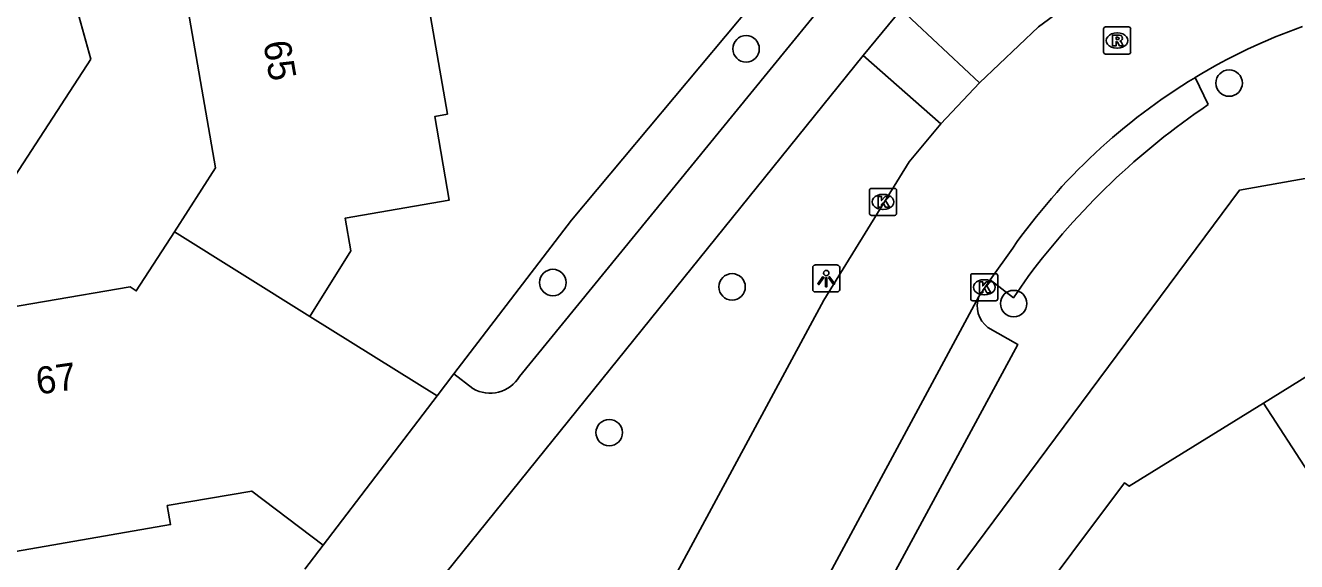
# Model space of a CAD drawing. Extents: x 157793 to 159380, y 380882 to 382313.
# Drawn here: x 158837.36 to 158884.27, y 381528.85 to 381548.66 of the extents above; entities that cross this region are included whole.
import ezdxf

# ---------------------------------------------------------------- set-up
doc = ezdxf.new("R2010")
doc.units = 0
for name, color, linetype in [('IMGEO_Boom', 7, 'Continuous'), ('IMGEO_Groenvoorziening', 7, 'Continuous'), ('IMGEO_Kolk', 7, 'Continuous'), ('IMGEO_Lichtpunt', 7, 'Continuous'), ('IMGEO_Pand', 7, 'Continuous'), ('IMGEO_Pand_nummerreeks', 7, 'Continuous'), ('IMGEO_Rijbaan_lokaal_open', 7, 'Continuous'), ('IMGEO_Rioolput', 7, 'Continuous'), ('IMGEO_Voetpad_halfverhard', 7, 'Continuous'), ('IMGEO_Voetpad_open', 7, 'Continuous')]:
    doc.layers.add(name, color=color, linetype=linetype)

msp = doc.modelspace()

# ---------------------------------------------------------------- linework, layer by layer
at = {"layer": 'IMGEO_Boom'}
for centre in [(158863.954, 381547.792), (158881.783, 381546.529), (158856.823, 381539.159), (158863.437, 381538.999), (158873.831, 381538.381), (158858.904, 381533.615)]:
    msp.add_circle(centre, 0.489, dxfattribs=at)
at = {"layer": 'IMGEO_Groenvoorziening'}
msp.add_lwpolyline([(158853.168, 381535.783), (158857.507, 381541.47), (158864.141, 381549.389), (158862.95, 381556.124)], dxfattribs=at)
at = {"layer": 'IMGEO_Kolk'}
for p, q in [((158868.509, 381541.712), (158868.509, 381542.564)), ((158868.584, 381542.638), (158869.436, 381542.638)), ((158868.997, 381542.418), (158869.022, 381542.418)), ((158869.51, 381542.564), (158869.51, 381541.712)), ((158869.436, 381541.638), (158868.584, 381541.638)), ((158869.02, 381541.858), (158868.995, 381541.858)), ((158872.244, 381538.559), (158872.244, 381539.411)), ((158872.319, 381539.485), (158873.171, 381539.485)), ((158872.732, 381539.265), (158872.757, 381539.265)), ((158873.245, 381539.411), (158873.245, 381538.559)), ((158872.755, 381538.705), (158872.73, 381538.705)), ((158873.171, 381538.485), (158872.319, 381538.485))]:
    msp.add_line(p, q, dxfattribs=at)
for points in [[(158868.509, 381541.712), (158868.509, 381542.564)], [(158868.584, 381542.638), (158869.436, 381542.638)], [(158868.83, 381542.338), (158868.953, 381542.338), (158868.953, 381542.187), (158869.083, 381542.338), (158869.247, 381542.338), (158869.101, 381542.187), (158869.254, 381541.938), (158869.102, 381541.938), (158869.017, 381542.102), (158868.953, 381542.035), (158868.953, 381541.938), (158868.83, 381541.938), (158868.83, 381542.338)], [(158869.51, 381542.564), (158869.51, 381541.712)], [(158869.436, 381541.638), (158868.584, 381541.638)], [(158872.244, 381538.559), (158872.244, 381539.411)], [(158872.319, 381539.485), (158873.171, 381539.485)], [(158872.565, 381539.185), (158872.688, 381539.185), (158872.688, 381539.034), (158872.818, 381539.185), (158872.982, 381539.185), (158872.836, 381539.034), (158872.989, 381538.785), (158872.837, 381538.785), (158872.752, 381538.949), (158872.688, 381538.882), (158872.688, 381538.785), (158872.565, 381538.785), (158872.565, 381539.185)], [(158873.245, 381539.411), (158873.245, 381538.559)], [(158873.171, 381538.485), (158872.319, 381538.485)]]:
    msp.add_lwpolyline(points, dxfattribs=at)
for centre, start, end in [((158868.586, 381542.562), 91.552, 178.448), ((158868.586, 381542.562), 91.552, 178.448), ((158869.434, 381542.562), 1.552, 88.448), ((158869.434, 381542.562), 1.552, 88.448), ((158868.586, 381541.714), 181.552, 268.448), ((158868.586, 381541.714), 181.552, 268.448), ((158869.434, 381541.714), 271.552, 358.448), ((158869.434, 381541.714), 271.552, 358.448), ((158872.321, 381539.409), 91.552, 178.448), ((158872.321, 381539.409), 91.552, 178.448), ((158873.169, 381539.409), 1.552, 88.448), ((158873.169, 381539.409), 1.552, 88.448), ((158872.321, 381538.561), 181.552, 268.448), ((158872.321, 381538.561), 181.552, 268.448), ((158873.169, 381538.561), 271.552, 358.448), ((158873.169, 381538.561), 271.552, 358.448)]:
    msp.add_arc(centre, 0.0765, start, end, dxfattribs=at)
for centre, major_axis, ratio, start_param, end_param in [((158868.996, 381542.138), (-0.387, 0.002), 0.722429, 4.712389, 7.853982), ((158869.021, 381542.138), (-0.39, 0.002), 0.717154, 1.570796, 4.712389), ((158872.731, 381538.985), (-0.387, 0.002), 0.722429, 4.712389, 7.853982), ((158872.756, 381538.985), (-0.39, 0.002), 0.717154, 1.570796, 4.712389)]:
    msp.add_ellipse(centre, major_axis=major_axis, ratio=ratio, start_param=start_param, end_param=end_param, dxfattribs=at)
at = {"layer": 'IMGEO_Lichtpunt'}
for p, q in [((158866.415, 381539.713), (158866.415, 381538.906)), ((158866.415, 381539.713), (158866.415, 381538.906)), ((158867.317, 381539.808), (158866.509, 381539.808)), ((158867.317, 381539.808), (158866.509, 381539.808)), ((158867.411, 381538.906), (158867.411, 381539.713)), ((158867.411, 381538.906), (158867.411, 381539.713)), ((158866.509, 381538.812), (158867.317, 381538.812)), ((158866.509, 381538.812), (158867.317, 381538.812))]:
    msp.add_line(p, q, dxfattribs=at)
for points in [[(158866.789, 381539.377), (158866.828, 381539.349), (158866.64, 381539.087), (158866.602, 381539.114), (158866.789, 381539.377)], [(158866.891, 381539.329), (158866.938, 381539.329), (158866.938, 381539.007), (158866.891, 381539.007), (158866.891, 381539.329)], [(158867.001, 381539.349), (158867.039, 381539.376), (158867.226, 381539.114), (158867.187, 381539.086), (158867.001, 381539.349)]]:
    msp.add_lwpolyline(points, dxfattribs=at)
msp.add_circle((158866.914, 381539.511), 0.0994, dxfattribs=at)
for centre, start, end in [((158866.509, 381539.713), 90, 180), ((158866.509, 381539.713), 90, 180), ((158867.317, 381539.713), 0, 90), ((158867.317, 381539.713), 0, 90), ((158866.509, 381538.906), 180, 270), ((158866.509, 381538.906), 180, 270), ((158867.317, 381538.906), 270, 0), ((158867.317, 381538.906), 270, 360)]:
    msp.add_arc(centre, 0.0946, start, end, dxfattribs=at)
at = {"layer": 'IMGEO_Pand'}
for points in [[(158847.859, 381537.908), (158849.371, 381540.327), (158849.161, 381541.542), (158853.001, 381542.206), (158852.467, 381545.299), (158852.934, 381545.38), (158851.832, 381551.755)], [(158842.854, 381541.039), (158844.373, 381543.403), (158843.207, 381550.148)], [(158834.891, 381537.912), (158841.227, 381539.007), (158841.448, 381538.851), (158842.854, 381541.039)], [(158847.859, 381537.908), (158842.854, 381541.039)], [(158894.428, 381539.262), (158888.102, 381538.144), (158888.206, 381537.9), (158883.05, 381534.703)], [(158852.55, 381534.973), (158847.859, 381537.908)], [(158852.55, 381534.973), (158848.34, 381529.456)], [(158883.05, 381534.703), (158878.099, 381531.633), (158877.926, 381531.763), (158874.029, 381526.571)], [(158886.37, 381529.576), (158883.05, 381534.703)], [(158848.34, 381529.456), (158845.712, 381531.459), (158842.592, 381530.919), (158842.713, 381530.217), (158836.41, 381529.127)]]:
    msp.add_lwpolyline(points, dxfattribs=at)
at = {"layer": 'IMGEO_Rijbaan_lokaal_open'}
for points in [[(158887.251, 381554.651), (158883.052, 381553.328), (158881.174, 381552.647), (158879.35, 381551.852), (158877.663, 381550.759), (158874.753, 381548.609), (158872.575, 381546.542)], [(158872.575, 381546.542), (158871.143, 381545.022)], [(158871.143, 381545.022), (158869.968, 381543.62), (158866.826, 381538.508), (158856.166, 381518.728), (158854.742, 381516.358)], [(158872.963, 381539.264), (158873.796, 381540.435)], [(158872.547, 381538.646), (158872.963, 381539.264)], [(158865.753, 381526.026), (158872.547, 381538.646)]]:
    msp.add_lwpolyline(points, dxfattribs=at)
for centre, radius, start, end in [((158891.275, 381529.231), 20.536, 109.3042, 121.529), ((158892.066, 381527.645), 22.302, 121.13, 145.0049)]:
    msp.add_arc(centre, radius, start, end, dxfattribs=at)
at = {"layer": 'IMGEO_Rioolput'}
for p, q in [((158877.148, 381547.674), (158877.148, 381548.526)), ((158877.223, 381548.6), (158878.075, 381548.6)), ((158878.149, 381548.526), (158878.149, 381547.674)), ((158877.636, 381548.38), (158877.661, 381548.38)), ((158878.075, 381547.6), (158877.223, 381547.6)), ((158877.659, 381547.82), (158877.634, 381547.82))]:
    msp.add_line(p, q, dxfattribs=at)
for points in [[(158877.148, 381547.674), (158877.148, 381548.526)], [(158877.223, 381548.6), (158878.075, 381548.6)], [(158878.149, 381548.526), (158878.149, 381547.674)], [(158877.737, 381548.298), (158877.485, 381548.3), (158877.485, 381547.9)], [(158877.485, 381547.9), (158877.609, 381547.9), (158877.609, 381548.062), (158877.62, 381548.062)], [(158877.663, 381548.219), (158877.609, 381548.219), (158877.609, 381548.138)], [(158877.609, 381548.138), (158877.661, 381548.138)], [(158877.667, 381548.033), (158877.738, 381547.9), (158877.878, 381547.9), (158877.813, 381548.026)], [(158878.075, 381547.6), (158877.223, 381547.6)]]:
    msp.add_lwpolyline(points, dxfattribs=at)
for centre, radius, start, end in [((158877.225, 381548.524), 0.0765, 91.552, 178.448), ((158877.225, 381548.524), 0.0765, 91.552, 178.448), ((158878.073, 381548.524), 0.0765, 1.552, 88.448), ((158878.073, 381548.524), 0.0765, 1.552, 88.448), ((158877.619, 381548.009), 0.0533, 26.0293, 88.6989), ((158877.645, 381548.327), 0.19, 274.7715, 282.9687), ((158877.669, 381548.123), 0.0964, 77.0061, 93.1865), ((158877.683, 381548.18), 0.0378, 276.6634, 79.6772), ((158877.736, 381548.188), 0.109, 350.3612, 89.416), ((158877.734, 381548.188), 0.112, 277.5842, 350.9817), ((158877.718, 381547.973), 0.108, 29.5134, 73.7905), ((158877.225, 381547.676), 0.0765, 181.552, 268.448), ((158877.225, 381547.676), 0.0765, 181.552, 268.448), ((158878.073, 381547.676), 0.0765, 271.552, 358.448), ((158878.073, 381547.676), 0.0765, 271.552, 358.448)]:
    msp.add_arc(centre, radius, start, end, dxfattribs=at)
for centre, major_axis, ratio, start_param, end_param in [((158877.635, 381548.1), (-0.387, 0.002), 0.722429, 4.712389, 7.853982), ((158877.66, 381548.1), (-0.39, 0.002), 0.717154, 1.570796, 4.712389)]:
    msp.add_ellipse(centre, major_axis=major_axis, ratio=ratio, start_param=start_param, end_param=end_param, dxfattribs=at)
at = {"layer": 'IMGEO_Voetpad_halfverhard'}
for points in [[(158867.812, 381550.67), (158864.133, 381546.156), (158855.587, 381535.686)], [(158852.887, 381528.452), (158868.278, 381547.552)], [(158853.168, 381535.783), (158852.55, 381534.973)], [(158853.874, 381535.244), (158853.168, 381535.783)], [(158847.669, 381528.576), (158848.34, 381529.456)]]:
    msp.add_lwpolyline(points, dxfattribs=at)
msp.add_arc((158854.511, 381536.318), 1.248, 239.3382, 329.5984, dxfattribs=at)
at = {"layer": 'IMGEO_Voetpad_open'}
for points in [[(158837.376, 381574.793), (158832.116, 381574.893), (158833.148, 381571.813), (158832.966, 381571.793), (158834.758, 381561.587), (158835.993, 381561.752), (158838.188, 381549.373), (158839.155, 381549.636), (158839.772, 381547.41), (158836.485, 381542.353), (158823.125, 381539.982)], [(158865.352, 381519.916), (158882.161, 381542.571), (158918.694, 381549.068), (158918.922, 381547.831), (158931.422, 381550.124), (158931.608, 381548.93), (158943.033, 381550.984), (158944.307, 381551.213), (158944.519, 381549.924), (158949.884, 381550.784), (158950.902, 381544.889)], [(158868.278, 381547.552), (158869.681, 381549.247)], [(158872.575, 381546.542), (158869.681, 381549.247)], [(158868.278, 381547.552), (158871.143, 381545.022)], [(158881.01, 381545.732), (158880.536, 381546.735)], [(158872.963, 381539.264), (158873.819, 381538.601), (158874.367, 381539.38)], [(158866.899, 381526.386), (158867.997, 381525.779), (158873.99, 381536.868), (158872.882, 381537.498)]]:
    msp.add_lwpolyline(points, dxfattribs=at)
for centre, radius, start, end in [((158896.331, 381523.059), 27.364, 124.049, 143.3854), ((158873.499, 381538.301), 1.013, 160.0742, 232.4615)]:
    msp.add_arc(centre, radius, start, end, dxfattribs=at)

# ---------------------------------------------------------------- texts
at = {"layer": 'IMGEO_Pand_nummerreeks'}
for s, rotation, p in [('65', 279.8077, (158846.132, 381548.018)), ('67', 8.1497, (158837.817, 381535.017))]:
    msp.add_text(s, height=1, rotation=rotation, dxfattribs=at).set_placement(p)

doc.saveas('drawing.dxf')
